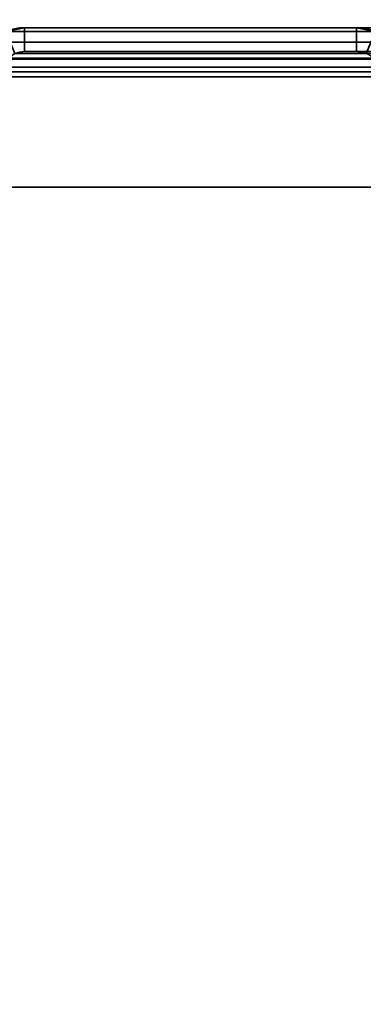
# Model space of a CAD drawing. Header units: millimetres. Extents: x -603 to 3703, y -120 to 193.
# Tile 682 of 938: x 2463 to 2485, y 19 to 81. Entities that reach past the tile are written whole.
import ezdxf

# ---------------------------------------------------------------- set-up
doc = ezdxf.new("R2010")
doc.units = ezdxf.units.MM
doc.layers.add('151', color=7, linetype='Continuous', true_color=0xffffff)

# ---------------------------------------------------------------- blocks, each defined once
blk = doc.blocks.new('UG_SURFACE_003')
at = {"layer": '151', "color": 252, "linetype": 'Continuous', "lineweight": 35}
for points in [[(3702.5, -35, 2213), (3702.5, 174.4, 2213), (2297.5, 174.4, 2213), (2297.5, -35, 2213)], [(2447.5, -35, 2063), (2447.5, 174.4, 2063), (3552.5, 174.4, 2063), (3552.5, -35, 2063)]]:
    blk.add_3dface(points, dxfattribs=at)
blk = doc.blocks.new('UG_SURFACE_164')
at = {"layer": '151', "color": 252, "linetype": 'Continuous', "lineweight": 35}
for points in [[(2463.58, 80, 2044.92), (2463.58, 80, -7), (2462.401, 79.766, -7), (2462.401, 79.766, 2046.099)], [(2463.58, 80, 2044.92), (2462.401, 79.766, 2046.099), (2462.975, 78.38, 2045.525), (2463.58, 78.5, 2044.92)], [(2463.58, 78.5, -7), (2462.975, 78.38, -7), (2462.401, 79.766, -7), (2463.58, 80, -7)], [(2484.42, 80, 2024.08), (2484.42, 80, -7), (2463.58, 80, -7), (2463.58, 80, 2044.92)], [(2463.58, 78.5, 2044.92), (2484.42, 78.5, 2024.08), (2484.42, 80, 2024.08), (2463.58, 80, 2044.92)], [(2463.58, 80, -7), (2484.42, 80, -7), (2484.42, 78.5, -7), (2463.58, 78.5, -7)], [(2485.599, 79.766, 2022.901), (2485.599, 79.766, -7), (2484.42, 80, -7), (2484.42, 80, 2024.08)], [(2484.42, 78.5, 2024.08), (2485.025, 78.38, 2023.475), (2485.599, 79.766, 2022.901), (2484.42, 80, 2024.08)], [(2484.42, 80, -7), (2485.599, 79.766, -7), (2485.025, 78.38, -7), (2484.42, 78.5, -7)], [(2462.975, 78.38, 2045.525), (2462.975, 78.38, -7), (2463.58, 78.5, -7), (2463.58, 78.5, 2044.92)], [(2484.42, 78.5, 2024.08), (2463.58, 78.5, 2044.92), (2463.58, 78.5, -7), (2484.42, 78.5, -7)], [(2484.42, 78.5, 2024.08), (2484.42, 78.5, -7), (2485.025, 78.38, -7), (2485.025, 78.38, 2023.475)]]:
    blk.add_3dface(points, dxfattribs=at)
blk = doc.blocks.new('UG_SURFACE_165')
at = {"layer": '151', "color": 252, "linetype": 'Continuous', "lineweight": 35}
for points in [[(2463.58, 80, 2044.92), (2463.58, 80, -7), (2462.401, 79.766, -7), (2462.401, 79.766, 2046.099)], [(2463.58, 80, 2044.92), (2462.401, 79.766, 2046.099), (2462.975, 78.38, 2045.525), (2463.58, 78.5, 2044.92)], [(2463.58, 78.5, -7), (2462.975, 78.38, -7), (2462.401, 79.766, -7), (2463.58, 80, -7)], [(2484.42, 80, 2024.08), (2484.42, 80, -7), (2463.58, 80, -7), (2463.58, 80, 2044.92)], [(2463.58, 78.5, 2044.92), (2484.42, 78.5, 2024.08), (2484.42, 80, 2024.08), (2463.58, 80, 2044.92)], [(2463.58, 80, -7), (2484.42, 80, -7), (2484.42, 78.5, -7), (2463.58, 78.5, -7)], [(2485.599, 79.766, 2022.901), (2485.599, 79.766, -7), (2484.42, 80, -7), (2484.42, 80, 2024.08)], [(2484.42, 78.5, 2024.08), (2485.025, 78.38, 2023.475), (2485.599, 79.766, 2022.901), (2484.42, 80, 2024.08)], [(2484.42, 80, -7), (2485.599, 79.766, -7), (2485.025, 78.38, -7), (2484.42, 78.5, -7)], [(2462.975, 78.38, 2045.525), (2462.975, 78.38, -7), (2463.58, 78.5, -7), (2463.58, 78.5, 2044.92)], [(2484.42, 78.5, 2024.08), (2463.58, 78.5, 2044.92), (2463.58, 78.5, -7), (2484.42, 78.5, -7)], [(2484.42, 78.5, 2024.08), (2484.42, 78.5, -7), (2485.025, 78.38, -7), (2485.025, 78.38, 2023.475)]]:
    blk.add_3dface(points, dxfattribs=at)
blk = doc.blocks.new('UG_SURFACE_166')
at = {"layer": '151', "color": 252, "linetype": 'Continuous', "lineweight": 35}
for points in [[(3537.599, 79.766, 2046.099), (2462.401, 79.766, 2046.099), (2461.402, 79.098, 2047.098), (3538.598, 79.098, 2047.098)], [(2463.58, 78.5, 2044.92), (2462.975, 78.38, 2045.525), (2462.401, 79.766, 2046.099), (2463.58, 80, 2044.92)], [(3536.42, 80, 2044.92), (2463.58, 80, 2044.92), (2462.401, 79.766, 2046.099), (3537.599, 79.766, 2046.099)], [(2463.58, 80, 2044.92), (2484.42, 80, 2024.08), (2484.42, 78.5, 2024.08), (2463.58, 78.5, 2044.92)], [(2484.42, 80, 2024.08), (2463.58, 80, 2044.92), (3536.42, 80, 2044.92), (3515.58, 80, 2024.08)], [(3514.401, 79.766, 2022.901), (2485.599, 79.766, 2022.901), (2484.42, 80, 2024.08), (3515.58, 80, 2024.08)], [(2484.42, 80, 2024.08), (2485.599, 79.766, 2022.901), (2485.025, 78.38, 2023.475), (2484.42, 78.5, 2024.08)], [(3538.598, 79.098, 2047.098), (2461.402, 79.098, 2047.098), (2460.734, 78.099, 2047.765), (3539.266, 78.099, 2047.765)], [(3537.537, 78.037, 2046.037), (2462.463, 78.037, 2046.037), (2462.975, 78.38, 2045.525), (3537.025, 78.38, 2045.525)], [(3537.025, 78.38, 2045.525), (2462.975, 78.38, 2045.525), (2463.58, 78.5, 2044.92), (3536.42, 78.5, 2044.92)], [(2484.42, 78.5, 2024.08), (3515.58, 78.5, 2024.08), (3536.42, 78.5, 2044.92), (2463.58, 78.5, 2044.92)], [(3515.58, 78.5, 2024.08), (2484.42, 78.5, 2024.08), (2485.025, 78.38, 2023.475), (3514.975, 78.38, 2023.475)], [(3539.441, 77.521, 2047.941), (3539.266, 78.099, 2047.765), (2460.734, 78.099, 2047.765), (2460.559, 77.521, 2047.941)], [(3537.88, 77.525, 2046.38), (2462.12, 77.525, 2046.38), (2462.463, 78.037, 2046.037), (3537.537, 78.037, 2046.037)], [(2460.559, 77.521, 2047.941), (2460.5, 76.92, 2048), (3539.5, 76.92, 2048)], [(2460.559, 77.521, 2047.941), (3539.5, 76.92, 2048), (3539.441, 77.521, 2047.941)], [(3538, 76.92, 2046.5), (2462, 76.92, 2046.5), (2462.03, 77.228, 2046.47)], [(2462.03, 77.228, 2046.47), (2462.12, 77.525, 2046.38), (3537.88, 77.525, 2046.38), (3537.97, 77.228, 2046.47)], [(3537.97, 77.228, 2046.47), (3538, 76.92, 2046.5), (2462.03, 77.228, 2046.47)], [(2460.5, 76.92, 2048), (2460.5, 70, 2048), (3539.5, 70, 2048), (3539.5, 76.92, 2048)], [(2462, 76.92, 2046.5), (3538, 76.92, 2046.5), (3538, 70, 2046.5), (2462, 70, 2046.5)], [(2462, 70, 2046.5), (3538, 70, 2046.5), (3539.5, 70, 2048), (2460.5, 70, 2048)]]:
    blk.add_3dface(points, dxfattribs=at)

msp = doc.modelspace()

# ---------------------------------------------------------------- linework, layer by layer
at = {"layer": '151', "color": 252, "linetype": 'Continuous', "lineweight": -3, "true_color": 0x939598}
for p, q in [((3536.42, 80, 2044.92), (2463.58, 80, 2044.92)), ((2484.42, 80, 2024.08), (2463.58, 80, 2044.92)), ((2484.42, 80, 2024.08), (2463.58, 80, 2044.92)), ((2463.58, 80, 2044.92), (2463.58, 80, -7)), ((2463.58, 80, -7), (2484.42, 80, -7)), ((2463.58, 80, 2044.92), (2463.58, 80, -7)), ((2463.58, 80, -7), (2484.42, 80, -7)), ((2484.42, 80, 2024.08), (2463.58, 80, 2044.92)), ((3515.58, 80, 2024.08), (2484.42, 80, 2024.08)), ((2484.42, 80, 2024.08), (2484.42, 80, -7)), ((2484.42, 80, 2024.08), (2484.42, 80, -7)), ((2463.58, 78.5, 2044.92), (2463.58, 78.5, -7)), ((2484.42, 78.5, 2024.08), (2463.58, 78.5, 2044.92)), ((2463.58, 78.5, 2044.92), (2463.58, 78.5, -7)), ((3536.42, 78.5, 2044.92), (2463.58, 78.5, 2044.92)), ((2463.58, 78.5, -7), (2484.42, 78.5, -7)), ((2484.42, 78.5, 2024.08), (2463.58, 78.5, 2044.92)), ((2463.58, 78.5, -7), (2484.42, 78.5, -7)), ((2484.42, 78.5, 2024.08), (2463.58, 78.5, 2044.92)), ((3515.58, 78.5, 2024.08), (2484.42, 78.5, 2024.08)), ((2484.42, 78.5, 2024.08), (2484.42, 78.5, -7)), ((2484.42, 78.5, 2024.08), (2484.42, 78.5, -7)), ((3539.5, 76.92, 2048), (2460.5, 76.92, 2048)), ((3538, 76.92, 2046.5), (2462, 76.92, 2046.5)), ((3539.5, 70, 2048), (2460.5, 70, 2048)), ((3538, 70, 2046.5), (2462, 70, 2046.5))]:
    msp.add_line(p, q, dxfattribs=at)
at = {"layer": '151', "color": 252, "linetype": 'Continuous', "lineweight": -3, "true_color": 0x939598, "extrusion": (0, 0, -1)}
for centre, radius, start, end in [((-2463.58, 76.92, 7), 3.08, 0, 90), ((-2463.58, 76.92, 7), 3.08, 0, 90), ((-2484.42, 76.92, 7), 3.08, 90, 180), ((-2484.42, 76.92, 7), 3.08, 90, 180), ((-2463.58, 76.92, 7), 1.58, 0, 90), ((-2463.58, 76.92, 7), 1.58, 0, 90), ((-2484.42, 76.92, 7), 1.58, 90, 180), ((-2484.42, 76.92, 7), 1.58, 90, 180)]:
    msp.add_arc(centre, radius, start, end, dxfattribs=at)
at = {"layer": '151', "color": 252, "linetype": 'Continuous', "lineweight": -3, "true_color": 0x939598, "extrusion": (0.707107, 6.12323e-17, 0.707107)}
for centre, major_axis, start_param, end_param in [((2463.58, 76.92, 2044.92), (-3.08, 0, 3.08), 4.712389, 6.283185), ((2463.58, 76.92, 2044.92), (-3.08, 0, 3.08), 4.712389, 6.283185), ((2463.58, 76.92, 2044.92), (-3.08, 0, 3.08), 4.712389, 6.283185), ((2484.42, 76.92, 2024.08), (-3.08, 0, 3.08), 3.141593, 4.712389), ((2484.42, 76.92, 2024.08), (-3.08, 0, 3.08), 3.141593, 4.712389), ((2484.42, 76.92, 2024.08), (-3.08, 0, 3.08), 3.141593, 4.712389), ((2463.58, 76.92, 2044.92), (-1.58, 0, 1.58), 4.712389, 6.283185), ((2463.58, 76.92, 2044.92), (-1.58, 0, 1.58), 4.712389, 6.283185), ((2463.58, 76.92, 2044.92), (-1.58, 0, 1.58), 4.712389, 6.283185), ((2484.42, 76.92, 2024.08), (-1.58, 0, 1.58), 3.141593, 4.712389), ((2484.42, 76.92, 2024.08), (-1.58, 0, 1.58), 3.141593, 4.712389), ((2484.42, 76.92, 2024.08), (-1.58, 0, 1.58), 3.141593, 4.712389)]:
    msp.add_ellipse(centre, major_axis=major_axis, ratio=0.707107, start_param=start_param, end_param=end_param, dxfattribs=at)

# ---------------------------------------------------------------- block references
at = {"layer": '151', "color": 252, "linetype": 'Continuous', "lineweight": -3, "true_color": 0x939598}
for name in ['UG_SURFACE_003', 'UG_SURFACE_164', 'UG_SURFACE_165', 'UG_SURFACE_166']:
    msp.add_blockref(name, (0, 0), dxfattribs=at)

doc.saveas('drawing.dxf')
